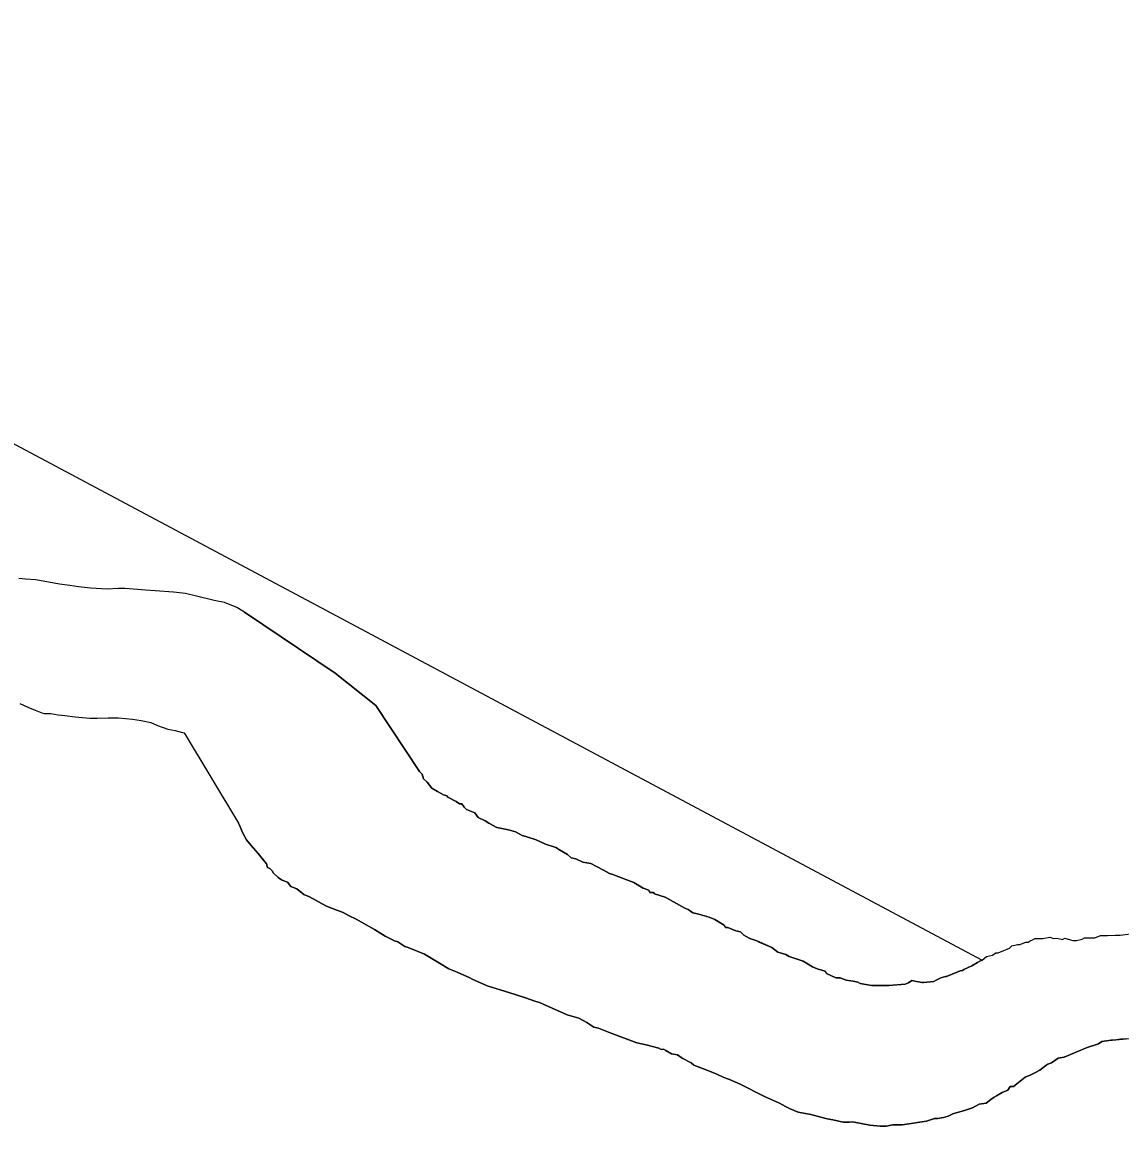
# Model space of a CAD drawing. Extents: x 3180038 to 3217926, y 922069 to 947485.
# Drawn here: x 3194927 to 3195437, y 937357 to 937881 of the extents above; entities that cross this region are included whole.
import ezdxf

# ---------------------------------------------------------------- set-up
doc = ezdxf.new("R2010")
doc.units = 0
for name, color, linetype in [('V-RIVR-RANG-IDEN', 7, 'Continuous'), ('V-SITE-VEGE', 7, 'Continuous'), ('V-TOPO-SHOR', 7, 'Continuous')]:
    doc.layers.add(name, color=color, linetype=linetype)

msp = doc.modelspace()

# ---------------------------------------------------------------- linework, layer by layer
at = {"layer": 'V-SITE-VEGE'}
for points in [[(3194556.31, 937881.07), (3195372.71, 937445.68), (3195371.64, 937445.13), (3195370.58, 937444.58), (3195367.92, 937442.94), (3195364.19, 937441.29), (3195363.66, 937440.75), (3195362.59, 937440.73), (3195361.52, 937440.19), (3195356.19, 937437.98), (3195355.66, 937437.97), (3195353.52, 937437.41), (3195351.39, 937436.31), (3195350.32, 937435.76), (3195345.51, 937435.16), (3195344.97, 937435.16), (3195342.29, 937435.66), (3195340.14, 937436.17), (3195338.55, 937435.08), (3195336.95, 937434.52), (3195329.45, 937433.89), (3195327.85, 937433.88), (3195324.1, 937433.83), (3195321.42, 937433.8), (3195316.05, 937434.8), (3195314.97, 937435.32), (3195312.82, 937435.83), (3195309.6, 937436.33), (3195306.91, 937437.37), (3195305.84, 937437.35), (3195304.76, 937437.34), (3195300.45, 937439.43), (3195299.9, 937440.49), (3195296.14, 937441.52), (3195295.06, 937442.04), (3195293.98, 937442.56), (3195291.28, 937444.14), (3195289.66, 937445.19), (3195283.21, 937447.25), (3195281.59, 937448.3), (3195277.83, 937449.33), (3195275.12, 937451.44), (3195269.2, 937454.05), (3195268.12, 937454.57), (3195264.89, 937455.6), (3195263.27, 937456.65), (3195262.19, 937457.17), (3195260.56, 937458.76), (3195258.41, 937459.27), (3195254.65, 937460.83), (3195253.57, 937460.81), (3195253.03, 937461.88), (3195248.71, 937464.51), (3195246.01, 937465.54), (3195240.64, 937467.08), (3195238.49, 937467.59), (3195236.32, 937469.17), (3195234.71, 937469.69), (3195225.54, 937474.93), (3195220.7, 937476.48), (3195220.15, 937477.01), (3195218.55, 937476.99), (3195218, 937478.05), (3195215.31, 937479.1), (3195210.99, 937481.72), (3195202.91, 937484.83), (3195201.3, 937485.35), (3195199.69, 937485.87), (3195196.99, 937487.44), (3195191.05, 937490.58), (3195187.3, 937491.07), (3195184.06, 937492.64), (3195181.91, 937493.15), (3195180.29, 937494.73), (3195176.51, 937496.83), (3195174.89, 937497.88), (3195170.05, 937499.43), (3195165.74, 937501.52), (3195160.89, 937503.06), (3195159.28, 937503.58), (3195158.2, 937504.1), (3195156.05, 937505.15), (3195152.82, 937506.18), (3195147.45, 937507.18), (3195143.67, 937509.28), (3195142.05, 937510.33), (3195138.82, 937511.9), (3195137.19, 937514.02), (3195133.41, 937515.58), (3195132.33, 937516.64), (3195131.24, 937518.24), (3195130.17, 937518.22), (3195128.55, 937519.27), (3195124.77, 937521.37), (3195124.23, 937521.9), (3195122.62, 937522.42), (3195121.54, 937522.94), (3195119.92, 937523.99), (3195117.22, 937525.56), (3195115.04, 937528.22)], [(3195115.04, 937528.22), (3195113.42, 937529.8), (3195112.85, 937531.94), (3195111.59, 937533.17), (3195091.26, 937563.93), (3195072.46, 937578.95), (3195030.38, 937607.31), (3195029.59, 937607.71), (3195026.83, 937609.38), (3195021, 937611.7), (3195016.21, 937612.67), (3195007.99, 937614.62), (3195002.85, 937615.92), (3194997.38, 937616.53), (3194988.83, 937617.11), (3194984.39, 937617.39), (3194980.63, 937617.69), (3194974.81, 937618.3), (3194971.74, 937618.26), (3194966.62, 937617.86), (3194958.76, 937618.45), (3194953.29, 937619.06), (3194949.18, 937619.69), (3194944.39, 937620.31), (3194933.44, 937622.23), (3194928.65, 937622.51), (3194925.58, 937622.81)], [(3194925.95, 937564.76), (3194929.73, 937563.1), (3194933.16, 937561.77), (3194936.26, 937560.45), (3194937.28, 937560.12), (3194940.36, 937560.16), (3194943.78, 937559.52), (3194946.86, 937559.21), (3194951.64, 937558.59), (3194958.48, 937557.99), (3194961.9, 937558.03), (3194967.02, 937558.1), (3194971.8, 937558.16), (3194978.3, 937557.55), (3194982.4, 937556.92), (3194986.86, 937555.95), (3194989.95, 937554.62), (3194994.75, 937552.97), (3194998.17, 937552.33), (3195001.6, 937551.35), (3195002.25, 937551.22), (3195027.53, 937509.21), (3195027.96, 937508.38), (3195029.61, 937504.65), (3195031.26, 937501.46), (3195033.43, 937498.81), (3195036.69, 937495.1), (3195040.5, 937490.32), (3195041.06, 937488.72), (3195042.14, 937488.2), (3195043.22, 937487.14), (3195043.77, 937486.08), (3195045.94, 937483.96)], [(3195045.94, 937483.96), (3195047.56, 937482.91), (3195048.64, 937482.39), (3195050.25, 937481.87), (3195051.88, 937479.75), (3195054.58, 937478.71), (3195057.82, 937476.07), (3195060.52, 937475.03), (3195068.07, 937470.84), (3195070.76, 937469.8), (3195076.14, 937467.72), (3195078.84, 937466.15), (3195082.08, 937464.59), (3195090.71, 937459.87), (3195095.57, 937456.71), (3195099.88, 937454.63), (3195101.49, 937454.11), (3195104.73, 937452.01), (3195106.35, 937451.49), (3195113.89, 937448.37), (3195120.91, 937444.17), (3195125.22, 937441.55), (3195129, 937439.98), (3195134.92, 937437.38), (3195136, 937436.86), (3195137.08, 937436.33), (3195143, 937433.73), (3195151.07, 937431.15), (3195155.91, 937429.6), (3195160.75, 937428.05), (3195165.06, 937426.5), (3195167.21, 937425.99), (3195180.14, 937420.26), (3195183.37, 937419.23), (3195185.52, 937418.72), (3195189.29, 937416.62), (3195192.53, 937414.52), (3195194.68, 937414.01), (3195200.06, 937411.93), (3195212.45, 937407.26), (3195216.75, 937406.24), (3195222.66, 937404.71), (3195223.74, 937404.19), (3195224.81, 937404.2), (3195225.89, 937403.68), (3195228.58, 937402.1), (3195231.27, 937401.6), (3195233.43, 937400.02), (3195237.74, 937397.93), (3195238.83, 937396.87), (3195246.9, 937393.76), (3195249.6, 937392.72), (3195252.83, 937391.15), (3195255.52, 937390.12), (3195260.37, 937388.03), (3195271.69, 937382.28), (3195278.7, 937379.15), (3195281.4, 937377.58), (3195283.55, 937376.53), (3195287.32, 937374.97), (3195293.23, 937373.97), (3195300.75, 937371.92), (3195303.44, 937371.42), (3195308.27, 937370.41), (3195310.95, 937370.44), (3195312.56, 937370.46), (3195320.61, 937368.95), (3195325.44, 937368.48), (3195328.12, 937368.51), (3195331.33, 937369.09), (3195332.94, 937369.11), (3195335.61, 937369.14), (3195346.84, 937370.89), (3195350.58, 937372.01), (3195352.19, 937372.02), (3195354.86, 937372.59), (3195357, 937373.16), (3195359.12, 937374.25), (3195365, 937375.94), (3195368.2, 937377.05), (3195371.39, 937378.69), (3195374.6, 937379.27), (3195376.72, 937380.9), (3195378.32, 937381.99), (3195379.38, 937382.54), (3195382.04, 937384.18), (3195384.71, 937385.29), (3195385.76, 937386.91), (3195387.36, 937386.93), (3195392.67, 937391.28), (3195395.33, 937392.38), (3195397.46, 937393.48), (3195399.59, 937394.58), (3195402.24, 937396.76), (3195403.31, 937397.3), (3195404.91, 937397.86), (3195406.5, 937398.95), (3195408.1, 937400.04), (3195410.77, 937400.61), (3195421.43, 937405.03), (3195426.77, 937406.7)], [(3195426.77, 937406.7), (3195428.36, 937407.79), (3195431.57, 937408.37), (3195533.35, 937418.1), (3194946.57, 936818.85)]]:
    msp.add_lwpolyline(points, dxfattribs=at)
at = {"layer": 'V-TOPO-SHOR'}
msp.add_line((3195002.25, 937551.22), (3195027.53, 937509.21), dxfattribs=at)
for points in [[(3195030.38, 937607.31), (3195029.59, 937607.71), (3195026.83, 937609.38), (3195021, 937611.7), (3195016.21, 937612.67), (3195007.99, 937614.62), (3195002.85, 937615.92), (3194997.38, 937616.53), (3194988.83, 937617.11), (3194984.39, 937617.39), (3194980.63, 937617.69), (3194974.81, 937618.3), (3194971.74, 937618.26), (3194966.62, 937617.86), (3194958.76, 937618.45), (3194953.29, 937619.06), (3194949.18, 937619.69), (3194944.39, 937620.31), (3194933.44, 937622.23), (3194928.65, 937622.51), (3194925.58, 937622.81)], [(3195030.38, 937607.31), (3195072.46, 937578.95), (3195091.26, 937563.93), (3195111.59, 937533.17)], [(3194925.95, 937564.76), (3194929.73, 937563.1), (3194933.16, 937561.77), (3194936.25, 937560.45), (3194937.28, 937560.12), (3194940.36, 937560.16), (3194943.78, 937559.52), (3194946.86, 937559.21), (3194951.64, 937558.59), (3194958.48, 937557.99), (3194961.9, 937558.03), (3194967.02, 937558.1), (3194971.8, 937558.16), (3194978.3, 937557.55), (3194982.4, 937556.92), (3194986.86, 937555.95), (3194989.95, 937554.62), (3194994.75, 937552.97), (3194998.17, 937552.33), (3195001.6, 937551.35), (3195002.25, 937551.22)], [(3195111.59, 937533.17), (3195112.85, 937531.94), (3195113.42, 937529.8), (3195115.04, 937528.22), (3195117.22, 937525.56), (3195119.92, 937523.99), (3195121.54, 937522.94), (3195122.62, 937522.42), (3195124.23, 937521.9), (3195124.77, 937521.37), (3195128.55, 937519.27), (3195130.17, 937518.22), (3195131.24, 937518.24), (3195132.33, 937516.64), (3195133.41, 937515.58), (3195137.19, 937514.02), (3195138.82, 937511.9), (3195142.05, 937510.33), (3195143.67, 937509.28), (3195147.45, 937507.19), (3195152.82, 937506.18), (3195156.05, 937505.15), (3195158.2, 937504.1), (3195159.28, 937503.58), (3195160.89, 937503.06), (3195165.74, 937501.52), (3195170.05, 937499.43), (3195174.89, 937497.88), (3195176.51, 937496.83), (3195180.29, 937494.73), (3195181.91, 937493.15), (3195184.06, 937492.64), (3195187.3, 937491.07), (3195191.05, 937490.58), (3195196.99, 937487.44), (3195199.69, 937485.87), (3195201.3, 937485.35), (3195202.91, 937484.83), (3195210.99, 937481.72), (3195215.31, 937479.09), (3195218, 937478.05), (3195218.55, 937476.99), (3195220.15, 937477.01), (3195220.7, 937476.48), (3195225.54, 937474.93), (3195234.71, 937469.69), (3195236.32, 937469.17), (3195238.49, 937467.59), (3195240.64, 937467.08), (3195246.01, 937465.54), (3195248.71, 937464.51), (3195253.03, 937461.88), (3195253.58, 937460.81), (3195254.65, 937460.83), (3195258.41, 937459.27), (3195260.56, 937458.76), (3195262.19, 937457.17), (3195263.27, 937456.65), (3195264.89, 937455.6), (3195268.12, 937454.57), (3195269.2, 937454.04), (3195275.12, 937451.44), (3195277.83, 937449.33), (3195281.59, 937448.3), (3195283.21, 937447.25), (3195289.66, 937445.19), (3195291.28, 937444.14), (3195293.98, 937442.56), (3195295.06, 937442.04), (3195296.14, 937441.52), (3195299.9, 937440.49), (3195300.45, 937439.43), (3195304.76, 937437.34), (3195305.84, 937437.35), (3195306.91, 937437.37), (3195309.6, 937436.33), (3195312.82, 937435.83), (3195314.97, 937435.32), (3195316.05, 937434.8), (3195321.42, 937433.8), (3195324.1, 937433.83), (3195327.85, 937433.88), (3195329.45, 937433.89), (3195336.95, 937434.52), (3195338.55, 937435.08), (3195340.14, 937436.17), (3195342.29, 937435.66), (3195344.98, 937435.16), (3195345.51, 937435.16), (3195350.32, 937435.76), (3195351.39, 937436.31), (3195353.52, 937437.41), (3195355.66, 937437.97), (3195356.19, 937437.98), (3195361.52, 937440.19), (3195362.59, 937440.73), (3195363.66, 937440.75), (3195364.19, 937441.29), (3195367.92, 937442.94), (3195370.58, 937444.58), (3195371.64, 937445.13)], [(3195328.12, 937368.51), (3195325.44, 937368.48), (3195320.61, 937368.95), (3195312.56, 937370.46), (3195310.95, 937370.44), (3195308.27, 937370.41), (3195303.44, 937371.42), (3195300.75, 937371.92), (3195293.23, 937373.97), (3195287.32, 937374.97), (3195283.55, 937376.53), (3195281.4, 937377.58), (3195278.7, 937379.15), (3195271.69, 937382.28), (3195260.37, 937388.03), (3195255.52, 937390.12), (3195252.83, 937391.15), (3195249.6, 937392.72), (3195246.9, 937393.76), (3195238.83, 937396.87), (3195237.74, 937397.93), (3195233.43, 937400.02), (3195231.27, 937401.6), (3195228.58, 937402.1), (3195225.89, 937403.68), (3195224.81, 937404.2), (3195223.74, 937404.19), (3195222.66, 937404.71), (3195216.75, 937406.24), (3195212.45, 937407.26), (3195200.06, 937411.93), (3195194.68, 937414.01), (3195192.53, 937414.52), (3195189.29, 937416.62), (3195185.52, 937418.72), (3195183.37, 937419.23), (3195180.14, 937420.26), (3195167.21, 937425.99), (3195165.06, 937426.5), (3195160.75, 937428.05), (3195155.91, 937429.6), (3195151.07, 937431.15), (3195143, 937433.73), (3195137.08, 937436.33), (3195136, 937436.86), (3195134.92, 937437.38), (3195129, 937439.98), (3195125.22, 937441.55), (3195120.91, 937444.17), (3195113.89, 937448.37), (3195106.35, 937451.49), (3195104.73, 937452.01), (3195101.49, 937454.11), (3195099.88, 937454.63), (3195095.57, 937456.71), (3195090.71, 937459.87), (3195082.08, 937464.59), (3195078.84, 937466.15), (3195076.14, 937467.72), (3195070.76, 937469.8), (3195068.07, 937470.84), (3195060.52, 937475.03), (3195057.82, 937476.07), (3195054.58, 937478.71), (3195051.88, 937479.75), (3195050.25, 937481.87), (3195048.64, 937482.39), (3195047.56, 937482.91), (3195045.94, 937483.96), (3195043.77, 937486.08), (3195043.22, 937487.14), (3195042.14, 937488.2), (3195041.06, 937488.72), (3195040.5, 937490.32), (3195036.69, 937495.1), (3195033.43, 937498.81), (3195031.26, 937501.46), (3195029.61, 937504.65), (3195027.96, 937508.38), (3195027.53, 937509.21)], [(3195371.64, 937445.13), (3195372.71, 937445.68), (3195374.83, 937447.32), (3195377.5, 937447.88), (3195379.09, 937448.98), (3195380.17, 937448.99), (3195382.83, 937450.09), (3195384.43, 937450.65), (3195385.5, 937451.2), (3195386.55, 937452.28), (3195389.23, 937452.85), (3195390.3, 937452.86), (3195392.96, 937453.97), (3195394.04, 937453.98), (3195395.1, 937454.53), (3195396.16, 937455.08), (3195397.23, 937455.63), (3195399.37, 937455.66), (3195400.98, 937455.68), (3195404.19, 937456.25), (3195405.8, 937455.74), (3195407.41, 937455.76), (3195410.09, 937455.25), (3195411.16, 937455.8), (3195414.92, 937454.78), (3195416.53, 937454.8), (3195419.2, 937455.36), (3195420.26, 937455.91), (3195425.08, 937455.98), (3195427.75, 937457.08), (3195429.36, 937457.1), (3195430.96, 937457.12), (3195434.71, 937457.17), (3195436.86, 937457.19), (3195441.67, 937457.79)], [(3195439.6, 937409.01), (3195436.92, 937408.97), (3195434.25, 937408.4), (3195432.64, 937408.38), (3195431.57, 937408.37), (3195428.36, 937407.79), (3195426.77, 937406.7), (3195421.43, 937405.03), (3195410.77, 937400.61), (3195408.1, 937400.04), (3195406.5, 937398.95), (3195404.91, 937397.86), (3195403.31, 937397.3), (3195402.24, 937396.76), (3195399.59, 937394.58), (3195397.46, 937393.48), (3195395.33, 937392.38), (3195392.67, 937391.28), (3195387.36, 937386.93), (3195385.76, 937386.91), (3195384.71, 937385.29), (3195382.04, 937384.18), (3195379.38, 937382.54), (3195378.32, 937381.99), (3195376.72, 937380.9), (3195374.6, 937379.27), (3195371.39, 937378.69), (3195368.2, 937377.05), (3195365, 937375.94), (3195359.12, 937374.25), (3195357, 937373.16), (3195354.86, 937372.59), (3195352.19, 937372.02), (3195350.58, 937372.01), (3195346.84, 937370.89), (3195335.61, 937369.14), (3195332.94, 937369.11), (3195331.33, 937369.09), (3195328.12, 937368.51)]]:
    msp.add_lwpolyline(points, dxfattribs=at)

# ---------------------------------------------------------------- texts
at = {"layer": 'V-RIVR-RANG-IDEN'}
msp.add_text('R-25+00', height=83, rotation=313.1806, dxfattribs=at).set_placement((3194656.98, 937355.5))

doc.saveas('drawing.dxf')
